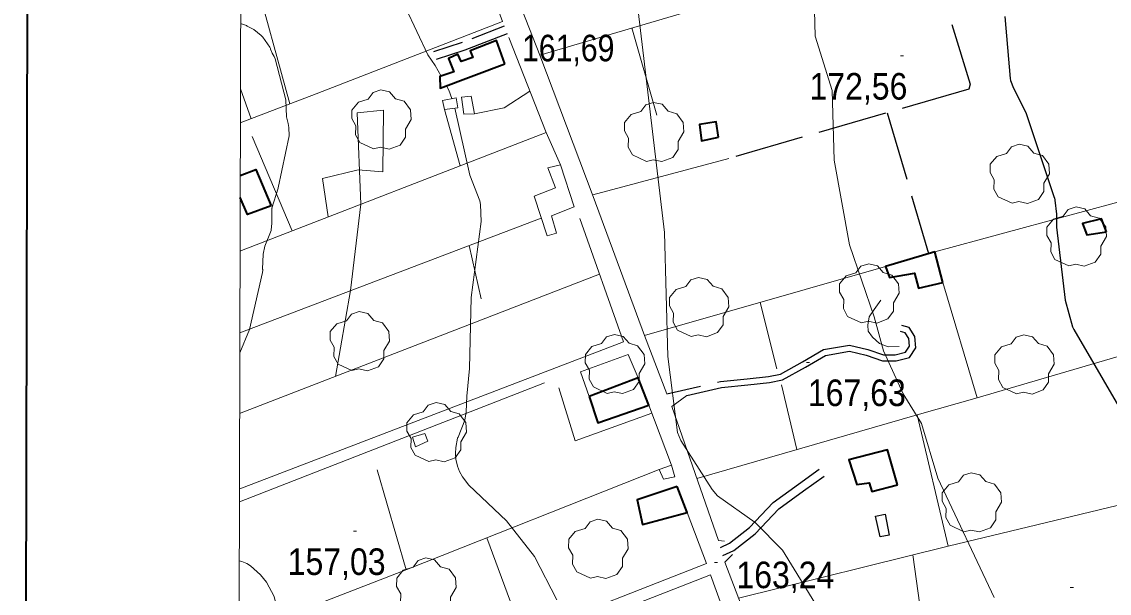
# Model space of a CAD drawing. Extents: x 480269 to 484877, y 4383588 to 4386804.
# Drawn here: x 480452.9 to 480810.8, y 4384664.9 to 4384853 of the extents above; entities that cross this region are included whole.
import ezdxf

# ---------------------------------------------------------------- set-up
doc = ezdxf.new("R2010")
doc.units = 0
doc.header["$LTSCALE"] = 3.8
doc.linetypes.add('LONG_DASHED', pattern=[7.5, 6, -1.5])
doc.linetypes.add('MEDIUM_DASHED', pattern=[4.5, 3, -1.5])
for name, color, linetype, lineweight in [('1', 7, 'Continuous', 13), ('21', 7, 'Continuous', 25), ('25', 7, 'LONG_DASHED', 25), ('29', 7, 'Continuous', 13), ('38', 7, 'Continuous', 25), ('47', 7, 'Continuous', 35), ('51', 7, 'Continuous', 13), ('7', 7, 'Continuous', 13), ('8', 7, 'Continuous', 25), ('9', 7, 'Continuous', 13)]:
    doc.layers.add(name, color=color, linetype=linetype, lineweight=lineweight)

msp = doc.modelspace()

# ---------------------------------------------------------------- linework, layer by layer
at = {"layer": '1', "lineweight": 35}
msp.add_lwpolyline([(480458.83, 4386528.21), (484176.23, 4386519.28), (484170.33, 4384064.28), (480452.93, 4384073.22)], close=True, dxfattribs=at)
at = {"layer": '1'}
msp.add_lwpolyline([(480529.1, 4386456.6), (484105.5, 4386448.1), (484100.5, 4384135.8), (480523.1, 4384144.4)], close=True, dxfattribs=at)
at = {"layer": '21'}
msp.add_lwpolyline([(480738.34, 4384684.09), (480735.38, 4384683.49), (480733.83, 4384690.32), (480736.97, 4384690.99)], close=True, dxfattribs=at)
at = {"layer": '25'}
msp.add_line((480737.71, 4384823.1), (480751.27, 4384776.72), dxfattribs=at)
msp.add_lwpolyline([(480750.71, 4384879.38), (480764.96, 4384832.48), (480764.5, 4384830.84), (480685.54, 4384808)], dxfattribs=at)
at = {"layer": '29'}
for points in [[(480568.72, 4384811.17), (480564.18, 4384813.29), (480562.77, 4384815.83), (480562.87, 4384818.81), (480561.5, 4384821.22), (480561.54, 4384823.97), (480563.7, 4384826.57), (480566.89, 4384827.57), (480568.54, 4384829.76), (480571.11, 4384830.59), (480573.97, 4384829.94), (480575.92, 4384827.67), (480578.73, 4384826.85), (480580.86, 4384824), (480581.1, 4384820.87), (480579.22, 4384817.72), (480579.22, 4384815.04), (480577.4, 4384812.43), (480573.78, 4384811.09), (480571.01, 4384811.72)], [(480658.44, 4384807.09), (480653.9, 4384809.21), (480652.49, 4384811.75), (480652.59, 4384814.73), (480651.22, 4384817.14), (480651.26, 4384819.89), (480653.42, 4384822.49), (480656.61, 4384823.49), (480658.26, 4384825.68), (480660.83, 4384826.51), (480663.69, 4384825.86), (480665.64, 4384823.59), (480668.45, 4384822.77), (480670.58, 4384819.92), (480670.82, 4384816.79), (480668.94, 4384813.64), (480668.94, 4384810.96), (480667.12, 4384808.35), (480663.5, 4384807.01), (480660.73, 4384807.64)], [(480778.76, 4384793.32), (480774.22, 4384795.44), (480772.81, 4384797.98), (480772.91, 4384800.96), (480771.54, 4384803.37), (480771.58, 4384806.12), (480773.74, 4384808.72), (480776.93, 4384809.72), (480778.58, 4384811.91), (480781.15, 4384812.74), (480784.01, 4384812.09), (480785.96, 4384809.82), (480788.77, 4384809), (480790.9, 4384806.15), (480791.14, 4384803.02), (480789.26, 4384799.87), (480789.26, 4384797.19), (480787.44, 4384794.58), (480783.82, 4384793.24), (480781.05, 4384793.87)], [(480797.44, 4384772.66), (480792.9, 4384774.78), (480791.49, 4384777.32), (480791.59, 4384780.3), (480790.22, 4384782.71), (480790.26, 4384785.46), (480792.42, 4384788.06), (480795.61, 4384789.06), (480797.26, 4384791.25), (480799.83, 4384792.08), (480802.69, 4384791.43), (480804.64, 4384789.16), (480807.45, 4384788.34), (480809.58, 4384785.49), (480809.82, 4384782.36), (480807.94, 4384779.21), (480807.94, 4384776.53), (480806.12, 4384773.92), (480802.5, 4384772.58), (480799.73, 4384773.21)], [(480729.22, 4384753.96), (480724.68, 4384756.08), (480723.27, 4384758.62), (480723.37, 4384761.6), (480722, 4384764.01), (480722.04, 4384766.76), (480724.2, 4384769.36), (480727.39, 4384770.36), (480729.04, 4384772.55), (480731.61, 4384773.38), (480734.47, 4384772.73), (480736.42, 4384770.46), (480739.23, 4384769.64), (480741.36, 4384766.79), (480741.6, 4384763.66), (480739.72, 4384760.51), (480739.72, 4384757.83), (480737.9, 4384755.22), (480734.28, 4384753.88), (480731.51, 4384754.51)], [(480673.23, 4384749.46), (480668.69, 4384751.58), (480667.28, 4384754.12), (480667.38, 4384757.1), (480666.01, 4384759.51), (480666.05, 4384762.26), (480668.21, 4384764.86), (480671.4, 4384765.86), (480673.05, 4384768.05), (480675.62, 4384768.88), (480678.48, 4384768.23), (480680.43, 4384765.96), (480683.24, 4384765.14), (480685.37, 4384762.29), (480685.61, 4384759.16), (480683.73, 4384756.01), (480683.73, 4384753.33), (480681.91, 4384750.72), (480678.29, 4384749.38), (480675.52, 4384750.01)], [(480561.58, 4384738.24), (480557.04, 4384740.36), (480555.63, 4384742.9), (480555.73, 4384745.88), (480554.36, 4384748.29), (480554.4, 4384751.04), (480556.56, 4384753.64), (480559.75, 4384754.64), (480561.4, 4384756.83), (480563.97, 4384757.66), (480566.83, 4384757.01), (480568.78, 4384754.74), (480571.59, 4384753.92), (480573.72, 4384751.07), (480573.96, 4384747.94), (480572.08, 4384744.79), (480572.08, 4384742.11), (480570.26, 4384739.5), (480566.64, 4384738.16), (480563.87, 4384738.79)], [(480645.56, 4384730.71), (480641.02, 4384732.83), (480639.61, 4384735.37), (480639.71, 4384738.35), (480638.34, 4384740.76), (480638.38, 4384743.51), (480640.54, 4384746.11), (480643.73, 4384747.11), (480645.38, 4384749.3), (480647.95, 4384750.13), (480650.81, 4384749.48), (480652.76, 4384747.21), (480655.57, 4384746.39), (480657.7, 4384743.54), (480657.94, 4384740.41), (480656.06, 4384737.26), (480656.06, 4384734.58), (480654.24, 4384731.97), (480650.62, 4384730.63), (480647.85, 4384731.26)], [(480780.29, 4384730.59), (480775.75, 4384732.71), (480774.34, 4384735.25), (480774.44, 4384738.23), (480773.07, 4384740.64), (480773.11, 4384743.39), (480775.27, 4384745.99), (480778.46, 4384746.99), (480780.11, 4384749.18), (480782.68, 4384750.01), (480785.54, 4384749.36), (480787.49, 4384747.09), (480790.3, 4384746.27), (480792.43, 4384743.42), (480792.67, 4384740.29), (480790.79, 4384737.14), (480790.79, 4384734.46), (480788.97, 4384731.85), (480785.35, 4384730.51), (480782.58, 4384731.14)], [(480586.87, 4384708.27), (480582.33, 4384710.39), (480580.92, 4384712.93), (480581.02, 4384715.91), (480579.65, 4384718.32), (480579.69, 4384721.07), (480581.85, 4384723.67), (480585.04, 4384724.67), (480586.69, 4384726.86), (480589.26, 4384727.69), (480592.12, 4384727.04), (480594.07, 4384724.77), (480596.88, 4384723.95), (480599.01, 4384721.1), (480599.25, 4384717.97), (480597.37, 4384714.82), (480597.37, 4384712.14), (480595.55, 4384709.53), (480591.93, 4384708.19), (480589.16, 4384708.82)], [(480762.95, 4384685.19), (480758.41, 4384687.31), (480757, 4384689.85), (480757.1, 4384692.83), (480755.73, 4384695.24), (480755.77, 4384697.99), (480757.93, 4384700.59), (480761.12, 4384701.59), (480762.77, 4384703.78), (480765.34, 4384704.61), (480768.2, 4384703.96), (480770.15, 4384701.69), (480772.96, 4384700.87), (480775.09, 4384698.02), (480775.33, 4384694.89), (480773.45, 4384691.74), (480773.45, 4384689.06), (480771.63, 4384686.45), (480768.01, 4384685.11), (480765.24, 4384685.74)], [(480640.09, 4384669.89), (480635.55, 4384672.01), (480634.14, 4384674.55), (480634.24, 4384677.53), (480632.87, 4384679.94), (480632.91, 4384682.69), (480635.07, 4384685.29), (480638.26, 4384686.29), (480639.91, 4384688.48), (480642.48, 4384689.31), (480645.34, 4384688.66), (480647.29, 4384686.39), (480650.1, 4384685.57), (480652.23, 4384682.72), (480652.47, 4384679.59), (480650.59, 4384676.44), (480650.59, 4384673.76), (480648.77, 4384671.15), (480645.15, 4384669.81), (480642.38, 4384670.44)], [(480583.5, 4384657.14), (480578.96, 4384659.26), (480577.55, 4384661.8), (480577.65, 4384664.78), (480576.28, 4384667.19), (480576.32, 4384669.94), (480578.48, 4384672.54), (480581.67, 4384673.54), (480583.32, 4384675.73), (480585.89, 4384676.56), (480588.75, 4384675.91), (480590.7, 4384673.64), (480593.51, 4384672.82), (480595.64, 4384669.97), (480595.88, 4384666.84), (480594, 4384663.69), (480594, 4384661.01), (480592.18, 4384658.4), (480588.56, 4384657.06), (480585.79, 4384657.69)]]:
    msp.add_lwpolyline(points, close=True, dxfattribs=at)
at = {"layer": '38', "linetype": 'MEDIUM_DASHED'}
for points in [[(480611.71, 4384851.54), (480597.84, 4384846.19), (480588.46, 4384843.15)], [(480665.17, 4384730.59), (480682.87, 4384734.62), (480691.65, 4384735.5), (480698.67, 4384736.3), (480702.6, 4384737.08), (480709.81, 4384741.09), (480716.74, 4384745.12), (480725.3, 4384746.61), (480731.29, 4384745.21), (480736.47, 4384743.43), (480740.35, 4384743.4), (480743.74, 4384744.28), (480745.04, 4384746.24), (480744.85, 4384748.78), (480743.65, 4384750.67), (480742.05, 4384751.09)], [(480683.61, 4384677.32), (480687.22, 4384679.03), (480694.23, 4384684.5), (480702.02, 4384692.78), (480710.11, 4384698.6), (480716.94, 4384703.52)]]:
    msp.add_lwpolyline(points, dxfattribs=at)
at = {"layer": '38'}
for points in [[(480612.68, 4384849.08), (480598.72, 4384843.69), (480589.28, 4384840.63)], [(480671.75, 4384730.04), (480683.2, 4384732.64), (480691.87, 4384733.52), (480698.98, 4384734.32), (480703.29, 4384735.19), (480710.79, 4384739.35), (480717.43, 4384743.21), (480725.24, 4384744.57), (480730.74, 4384743.29), (480736.13, 4384741.43), (480740.6, 4384741.4), (480744.99, 4384742.54), (480747.08, 4384745.71), (480746.81, 4384749.43), (480744.91, 4384752.4), (480742.56, 4384753.02)], [(480682.89, 4384680.03), (480685.77, 4384681.39), (480692.37, 4384686.54), (480700.2, 4384694.85), (480708.5, 4384700.83), (480715.33, 4384705.75)]]:
    msp.add_lwpolyline(points, dxfattribs=at)
at = {"layer": '47'}
for points in [[(480611.86, 4384839.13), (480609.13, 4384846.82), (480600.44, 4384843.41), (480601.3, 4384841.32), (480597.53, 4384839.95), (480596.44, 4384842.33), (480593.32, 4384840.97), (480595.1, 4384836.55), (480590.49, 4384834.96), (480590.57, 4384831.22)], [(480682.2, 4384815.01), (480681.45, 4384820.09), (480675.89, 4384819.18), (480676.64, 4384813.85)], [(480809.81, 4384783.93), (480808.2, 4384788.21), (480801.94, 4384786.6), (480803.34, 4384782.89)], [(480755.99, 4384767.17), (480753.32, 4384777.32), (480737.18, 4384772.5), (480738.46, 4384768.84), (480746.66, 4384770.26), (480747.95, 4384765.36)], [(480639.61, 4384729.74), (480642.51, 4384721.01), (480659.26, 4384726.82), (480655.74, 4384735.84)], [(480741.12, 4384700.62), (480737.82, 4384712.1), (480725.08, 4384708.85), (480727.74, 4384700.7), (480731.78, 4384701.28), (480732.59, 4384698.45)], [(480668.55, 4384700.04), (480655.38, 4384695.71), (480657.17, 4384687.57), (480671.89, 4384691.49)]]:
    msp.add_lwpolyline(points, close=True, dxfattribs=at)
at = {"layer": '47', "lineweight": 13}
for points in [[(480596.46, 4384824.68), (480595.82, 4384828.01), (480591.36, 4384827.09), (480592.06, 4384824.19)], [(480601.87, 4384822.7), (480598.36, 4384822.61), (480597.57, 4384828.21), (480600.85, 4384828.5)], [(480625.78, 4384782.62), (480628.89, 4384783.47), (480627.25, 4384789.13), (480634.65, 4384792.09), (480630.2, 4384805.89), (480626.01, 4384804.97), (480628.54, 4384798.42), (480621.53, 4384795.6)], [(480586.55, 4384715.01), (480585.54, 4384717.55), (480581.51, 4384716.35), (480582.47, 4384713.15)], [(480667.8, 4384703.24), (480666.75, 4384707.12), (480662.63, 4384705.65), (480664.09, 4384702.46)]]:
    msp.add_lwpolyline(points, close=True, dxfattribs=at)
at = {"layer": '47'}
for points in [[(480524.81, 4384802.38), (480529.99, 4384804.39), (480534.98, 4384792.47)], [(480534.98, 4384792.47), (480527.17, 4384789.63), (480524.79, 4384795.22)]]:
    msp.add_lwpolyline(points, dxfattribs=at)
at = {"layer": '51'}
for p, q in [((480661.86, 4384822.24), (480653.67, 4384851.01)), ((480613.15, 4384847.87), (480625.48, 4384816.57)), ((480528.38, 4384821.13), (480524.88, 4384830.99)), ((480597.16, 4384805.61), (480592.06, 4384824.19)), ((480528.77, 4384815.27), (480541.92, 4384784.22)), ((480640.8, 4384796.11), (480685.54, 4384808)), ((480623.88, 4384788.43), (480524.67, 4384750.68)), ((480604.1, 4384761.8), (480600.16, 4384779.41)), ((480524.6, 4384724.14), (480643.03, 4384769.96)), ((480701.37, 4384738.75), (480695.9, 4384760.68)), ((480524.53, 4384694.99), (480624.91, 4384734.24)), ((480707.92, 4384712.2), (480702.92, 4384733.57)), ((480659.26, 4384726.82), (480666.75, 4384707.12)), ((480747.52, 4384723.63), (480675.06, 4384702.7)), ((480579.42, 4384672.65), (480569.92, 4384705.55)), ((480605.97, 4384683.18), (480617.79, 4384651.09)), ((480757.75, 4384680.47), (480688.82, 4384663.28)), ((480746.14, 4384677.58), (480752, 4384635.83))]:
    msp.add_line(p, q, dxfattribs=at)
for points in [[(480574.46, 4384943.87), (480577.87, 4384943.18), (480611.1, 4384853.14), (480549.84, 4384829.34), (480524.85, 4384819.77)], [(480805.16, 4384895.14), (480700.19, 4384864.75), (480623.39, 4384842.06), (480641, 4384795.56), (480657.84, 4384749.76)], [(480525, 4384877.9), (480528.95, 4384870.5), (480541.19, 4384826.04)], [(480623.39, 4384842.06), (480617.54, 4384856.83), (480618.67, 4384858.42), (480625.81, 4384860.93)], [(480620.11, 4384830.21), (480611.61, 4384824.74), (480601.87, 4384822.7)], [(480556.12, 4384736.33), (480561.1, 4384764.55), (480564.49, 4384792.96), (480563.26, 4384823.11), (480571.91, 4384823.92), (480571.74, 4384803.6), (480563.59, 4384804.31), (480551.9, 4384801.47), (480553.79, 4384788.81)], [(480524.74, 4384777.57), (480625.48, 4384816.57), (480630.2, 4384805.89)], [(480753.32, 4384777.32), (480840.63, 4384800.96), (480847.72, 4384782.15)], [(480636.52, 4384788.25), (480650.94, 4384747.73), (480524.64, 4384699.27), (480524.54, 4384699.54)], [(480850.01, 4384775.96), (480857.5, 4384755.71), (480767.31, 4384729.25)], [(480737.18, 4384772.5), (480657.84, 4384749.76), (480665.17, 4384730.59)], [(480686.8, 4384677.73), (480684.27, 4384675.16), (480703.81, 4384624.09), (480831.22, 4384655.12), (480822.05, 4384695.86), (480757.75, 4384680.47), (480747.52, 4384723.63), (480767.31, 4384729.25), (480755.99, 4384767.17)], [(480741.58, 4384746.18), (480738.05, 4384746.02), (480735.11, 4384747.19), (480732.87, 4384749.17), (480731.45, 4384751.25), (480731.37, 4384753.2), (480731.79, 4384755.9), (480733.39, 4384758.33), (480735.58, 4384761.43)], [(480639.61, 4384729.74), (480636.79, 4384737.78), (480652.5, 4384743.56), (480655.74, 4384735.84)], [(480660.25, 4384724.22), (480635.01, 4384715.11), (480629.61, 4384732.54)], [(480671.75, 4384730.04), (480666.79, 4384726.4), (480682.19, 4384682.25), (480684.16, 4384682.1)], [(480662.63, 4384705.65), (480579.59, 4384672.71), (480524.42, 4384651.37)], [(480671.89, 4384691.49), (480678.19, 4384674.78), (480617.79, 4384651.09)], [(480524.31, 4384610.37), (480679.53, 4384670.98), (480689.77, 4384642.83)]]:
    msp.add_lwpolyline(points, dxfattribs=at)
at = {"layer": '7'}
for p, q in [((480742.1, 4384841.78), (480743.1, 4384841.78)), ((480711.1, 4384740.92), (480712.1, 4384740.92)), ((480562.05, 4384685.33), (480563.05, 4384685.33)), ((480680.83, 4384675.04), (480681.83, 4384675.04)), ((480797.95, 4384666.86), (480798.95, 4384666.86))]:
    msp.add_line(p, q, dxfattribs=at)
at = {"layer": '8'}
msp.add_lwpolyline([(480776.37, 4384854.76), (480778.14, 4384834.34), (480778.31, 4384833.68), (480779.24, 4384831.2), (480783.3, 4384823.14), (480792.67, 4384795.21), (480792.69, 4384795.05), (480792.84, 4384794.32), (480793.39, 4384789.71), (480793.39, 4384789.68), (480793.45, 4384785.56), (480793.41, 4384785.39), (480796.25, 4384761.4), (480798.68, 4384752.58), (480799.06, 4384751.77), (480827.29, 4384703.32)], dxfattribs=at)
at = {"layer": '9'}
for points in [[(480725.32, 4384955.1), (480722.36, 4384940.76), (480716.66, 4384927.29), (480715.63, 4384925.48), (480714.04, 4384922.47), (480712.77, 4384919.09), (480712.26, 4384916.73), (480712.27, 4384916.34), (480712.21, 4384915.48), (480713.95, 4384848.34), (480719.57, 4384830.45), (480720.24, 4384807.47), (480725.31, 4384779.65), (480733.37, 4384755.96), (480736.45, 4384744.72), (480742.96, 4384730.52), (480749.03, 4384720.77), (480754.33, 4384702.78), (480772.84, 4384663.49)], [(480655.17, 4384861.38), (480664.42, 4384783.68), (480665.48, 4384742.85), (480668.71, 4384717.84), (480669.74, 4384715.24), (480680.06, 4384699.07), (480681.86, 4384697.04), (480694.21, 4384688.25), (480703.26, 4384679.12), (480716.89, 4384656.92)], [(480590.91, 4384835.1), (480588.94, 4384838.65), (480586.55, 4384842.17), (480579.33, 4384857.54)], [(480524.94, 4384852.5), (480526.87, 4384851.75), (480527.08, 4384851.58), (480529.27, 4384850.48)], [(480529.27, 4384850.48), (480531.76, 4384848.52), (480532.28, 4384847.93), (480534.53, 4384844.68), (480534.76, 4384844.2), (480534.81, 4384843.97), (480535.28, 4384842.67), (480535.93, 4384841.63), (480536.33, 4384840.84), (480539.86, 4384827.35), (480540.05, 4384821.76), (480540.56, 4384819.5), (480540.8, 4384818.27), (480540.8, 4384818.26), (480540.89, 4384815.51), (480537.34, 4384798.4), (480537.25, 4384798.21), (480535.27, 4384791.66), (480535.29, 4384791.65), (480535.29, 4384791.63), (480535.26, 4384791.58), (480535.22, 4384791.2), (480535.23, 4384786.68), (480535.05, 4384784.51), (480534.98, 4384784.28), (480532.95, 4384779.19), (480532.38, 4384776.58), (480532.15, 4384771.55), (480532.2, 4384771.44), (480532.22, 4384771.25), (480532.15, 4384770.52), (480527.86, 4384751.77), (480524.66, 4384744.05)], [(480594.49, 4384827.73), (480593.43, 4384830.56), (480592.64, 4384831.99)], [(480628.98, 4384662.73), (480621.61, 4384677.04), (480612.41, 4384688.76), (480600.05, 4384700.49), (480597.93, 4384703.3), (480596.97, 4384705.02), (480596.28, 4384706.76), (480595.75, 4384709.03), (480595.62, 4384710.91), (480595.75, 4384712.9), (480596.34, 4384716.02), (480596.35, 4384716.08), (480596.36, 4384716.1), (480596.37, 4384716.12), (480596.43, 4384716.19), (480596.52, 4384716.29), (480596.54, 4384716.32), (480598.74, 4384721.86), (480598.72, 4384721.89), (480598.72, 4384721.91), (480598.75, 4384721.94), (480599.2, 4384724.65), (480599.35, 4384729.76), (480600.31, 4384738.93), (480600.82, 4384762.31), (480604.07, 4384787.25), (480603.86, 4384792.89), (480603.65, 4384794.13), (480600.35, 4384802.5), (480595.4, 4384824.56)], [(480524.66, 4384743.94), (480524.66, 4384743.93), (480524.66, 4384743.92), (480524.66, 4384743.91), (480524.66, 4384743.9), (480524.66, 4384743.89), (480524.66, 4384743.88), (480524.66, 4384743.87), (480524.66, 4384743.86), (480524.66, 4384743.85), (480524.66, 4384743.84), (480524.66, 4384743.83), (480524.66, 4384743.82), (480524.66, 4384743.81), (480524.66, 4384743.8), (480524.66, 4384743.79), (480524.66, 4384743.78), (480524.66, 4384743.77), (480524.66, 4384743.76), (480524.66, 4384743.75), (480524.66, 4384743.74), (480524.66, 4384743.73), (480524.66, 4384743.72), (480524.66, 4384743.71), (480524.66, 4384743.7), (480524.66, 4384743.69), (480524.66, 4384743.68), (480524.66, 4384743.67), (480524.66, 4384743.66), (480524.66, 4384743.65)], [(480524.48, 4384675.65), (480525.38, 4384675.41), (480526.94, 4384674.75), (480528.15, 4384673.98), (480531.5, 4384670.99), (480533.46, 4384668.6), (480535.94, 4384663.88), (480543.24, 4384633.17), (480543.45, 4384626.15), (480543.56, 4384625.38)]]:
    msp.add_lwpolyline(points, dxfattribs=at)

# ---------------------------------------------------------------- texts
at = {"layer": '7'}
for s, width, p in [('161,69', 0.85, (480617.53, 4384840.01)), ('172,56', 0.9, (480712.12, 4384827.41)), ('167,63', 0.9, (480711.6, 4384726.55)), ('157,03', 0.9, (480540.44, 4384670.96)), ('163,24', 0.9, (480688.08, 4384666.61))]:
    msp.add_text(s, height=8.75, dxfattribs=dict(at, width=width)).set_placement(p)

doc.saveas('drawing.dxf')
